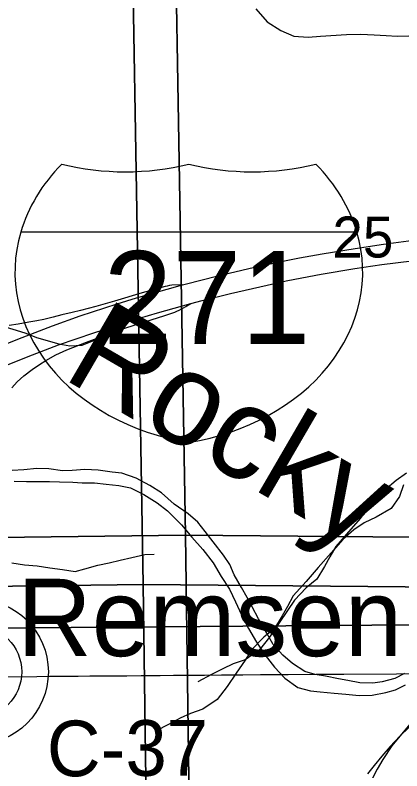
# Model space of a CAD drawing. Extents: x -21.1 to 50.3, y 0 to 22.1.
# Drawn here: x 3.648 to 4.043, y 16.75 to 17.521 of the extents above; entities that cross this region are included whole.
import ezdxf

# ---------------------------------------------------------------- set-up
doc = ezdxf.new("R2010")
doc.units = 0
for name, color, linetype in [('GM_X_County_Road', 7, 'Continuous'), ('GM_X_County_Road_Text', 7, 'Continuous'), ('GM_X_Interchange_Ramps', 7, 'Continuous'), ('GM_X_Interstate_Location', 7, 'Continuous'), ('GM_X_Interstate_Route', 7, 'Continuous'), ('GM_X_Interstate_Shield', 7, 'Continuous'), ('GM_X_Minor_River', 7, 'Continuous'), ('GM_X_Minor_River_Text', 7, 'Continuous'), ('GM_X_Section', 7, 'Continuous'), ('GM_X_Section_Text', 7, 'Continuous'), ('GM_X_Unincorporated', 7, 'Continuous'), ('GM_X_Unincorporated_Text', 7, 'Continuous')]:
    doc.layers.add(name, color=color, linetype=linetype)

msp = doc.modelspace()

# ---------------------------------------------------------------- linework, layer by layer
at = {"layer": 'GM_X_County_Road'}
msp.add_lwpolyline([(3.60407, 16.84586), (3.62709, 16.84576), (3.66992, 16.84606), (3.6828, 16.84615), (3.69493, 16.84624), (3.71218, 16.84639), (3.72411, 16.84648), (3.7516, 16.8467), (3.76201, 16.84678), (3.77641, 16.8469), (3.79598, 16.84706), (3.80957, 16.84717), (3.84103, 16.84742), (3.85847, 16.84757), (3.86964, 16.84765), (3.88026, 16.84774), (3.89826, 16.84788), (3.92649, 16.84811), (3.9551, 16.84834), (3.98353, 16.84847), (4.03715, 16.84872), (4.10821, 16.84905)], dxfattribs=at)
at = {"layer": 'GM_X_Interchange_Ramps'}
for points in [[(3.81878, 17.24585), (3.80785, 17.24557), (3.80553, 17.24523), (3.80307, 17.24473), (3.80106, 17.24427), (3.77746, 17.23782), (3.7493, 17.22942), (3.73041, 17.224), (3.71444, 17.21991), (3.70593, 17.21785), (3.69559, 17.21525), (3.6866, 17.21302), (3.67723, 17.2107), (3.66995, 17.20927), (3.66167, 17.20769), (3.65096, 17.20586), (3.64184, 17.20447)], [(3.64437, 17.14095), (3.65008, 17.14676), (3.65668, 17.15295), (3.66524, 17.15955), (3.67262, 17.16476), (3.67921, 17.1688), (3.68954, 17.17461), (3.70056, 17.17972), (3.72074, 17.18759), (3.75528, 17.20049), (3.79956, 17.21426), (3.81078, 17.218), (3.81749, 17.2212), (3.82207, 17.22378), (3.82325, 17.22445), (3.82736, 17.22676)]]:
    msp.add_lwpolyline(points, dxfattribs=at)
at = {"layer": 'GM_X_Interstate_Route'}
for points in [[(3.62204, 17.17927), (3.65518, 17.19235), (3.68617, 17.20417), (3.71411, 17.21421), (3.75209, 17.22656), (3.77161, 17.23265), (3.81878, 17.24585), (3.82284, 17.24698), (3.85329, 17.25487), (3.89216, 17.264), (3.91939, 17.26991), (3.93819, 17.27368), (3.9613, 17.2778), (3.99516, 17.28317), (4.024, 17.28765), (4.05445, 17.29158)], [(3.6366, 17.16302), (3.66132, 17.17276), (3.69228, 17.18468), (3.72816, 17.19694), (3.77488, 17.21182), (3.79315, 17.21729), (3.82736, 17.22676), (3.83877, 17.22991), (3.86778, 17.2371), (3.90532, 17.24567), (3.92442, 17.24996), (3.94059, 17.25322), (3.96031, 17.25704), (3.99481, 17.26262), (4.02223, 17.26661), (4.05274, 17.2705)]]:
    msp.add_lwpolyline(points, dxfattribs=at)
at = {"layer": 'GM_X_Interstate_Shield'}
msp.add_line((3.99688, 17.29964), (3.65351, 17.29964), dxfattribs=at)
msp.add_line((3.99688, 17.29964), (3.65351, 17.29964), dxfattribs=at)
for centre, start_param, end_param in [((3.86958, 17.25906), 2.47259, 2.911027), ((3.76033, 17.53899), 4.415841, 5.008937), ((3.89005, 17.53899), 4.415841, 5.008937), ((3.7808, 17.25906), 0.230566, 0.669003), ((3.86958, 17.25906), 2.911027, 4.511031), ((3.7808, 17.25906), 4.913747, 6.513751)]:
    msp.add_ellipse(centre, major_axis=(0.22195, 0), ratio=0.8, start_param=start_param, end_param=end_param, dxfattribs=at)
at = {"layer": 'GM_X_Minor_River'}
for points in [[(3.89365, 17.52776), (3.90522, 17.51467), (3.91914, 17.50572), (3.93234, 17.49982), (3.94713, 17.49884), (3.95968, 17.49979), (3.9863, 17.50166), (4.00074, 17.50183), (4.0144, 17.50124), (4.02655, 17.50068), (4.03793, 17.50012), (4.04971, 17.50032)], [(3.63415, 17.20424), (3.6489, 17.19984), (3.65872, 17.19665), (3.66967, 17.19231), (3.69236, 17.18588), (3.70372, 17.18381), (3.71626, 17.18438), (3.73002, 17.18987), (3.73777, 17.19963), (3.74402, 17.21055), (3.75371, 17.22332)], [(4.04549, 16.8491), (4.03558, 16.84385), (4.02266, 16.84051), (4.01316, 16.83905), (3.99989, 16.83952), (3.98738, 16.84187), (3.9779, 16.84344), (3.96464, 16.84618), (3.95403, 16.84815), (3.9438, 16.85124), (3.93095, 16.85929), (3.92114, 16.8677), (3.91135, 16.87876), (3.90497, 16.89018), (3.89634, 16.90503), (3.88997, 16.91721), (3.88472, 16.92673), (3.8791, 16.93701), (3.87159, 16.94995), (3.86711, 16.96022), (3.86072, 16.96975), (3.85018, 16.98347), (3.8419, 16.99415), (3.83438, 17.00368), (3.82457, 17.01208), (3.81021, 17.02204), (3.79739, 17.0335), (3.78529, 17.04116), (3.7713, 17.04845), (3.75691, 17.05347), (3.74705, 17.05467), (3.73265, 17.05666), (3.71899, 17.0575), (3.70608, 17.05644), (3.69622, 17.05612), (3.68219, 17.05811), (3.67005, 17.05856), (3.65676, 17.05712), (3.64499, 17.05644)], [(4.04753, 17.05349), (4.03699, 17.04616), (4.02572, 17.03656), (4.01375, 17.02277), (4.00064, 17.00783), (3.98828, 16.99366), (3.97518, 16.97872), (3.96923, 16.96803), (3.96365, 16.95848), (3.95583, 16.9455), (3.94493, 16.93665), (3.93294, 16.924), (3.92585, 16.9133), (3.9169, 16.89992), (3.90757, 16.88616), (3.89748, 16.87315), (3.8828, 16.86313), (3.87033, 16.85882), (3.85977, 16.85377), (3.84846, 16.84796), (3.83451, 16.8406)], [(3.64682, 17.04542), (3.65933, 17.04497), (3.66996, 17.04528), (3.68286, 17.0452), (3.69311, 17.04476), (3.70676, 17.0443), (3.71625, 17.04386), (3.72877, 17.04379), (3.7409, 17.04257), (3.75379, 17.04097), (3.76554, 17.03862), (3.77916, 17.03171), (3.79276, 17.02328), (3.80334, 17.01525), (3.81766, 17.00075), (3.8282, 16.98816), (3.8395, 16.97557), (3.85004, 16.96222), (3.8583, 16.94814), (3.86656, 16.93519), (3.87293, 16.92225), (3.87891, 16.90893), (3.88603, 16.89485), (3.89429, 16.88114), (3.90331, 16.86781), (3.91271, 16.85561), (3.92327, 16.84416), (3.93648, 16.83459), (3.94936, 16.83148), (3.95922, 16.83028), (3.97364, 16.82905), (3.98539, 16.82784), (3.99904, 16.82662), (4.01233, 16.82692), (4.02638, 16.82949), (4.03627, 16.83246), (4.04655, 16.83733)], [(4.04439, 17.04173), (4.04035, 17.02992), (4.03176, 17.01769), (4.01631, 17.00879), (4.00424, 17.00297), (3.9937, 16.99565), (3.98244, 16.98604), (3.97046, 16.97225), (3.95735, 16.95731), (3.94499, 16.94314), (3.93189, 16.9282), (3.92594, 16.91751), (3.92036, 16.90797), (3.91254, 16.89498), (3.90164, 16.88613), (3.88965, 16.87348), (3.88256, 16.86278), (3.87361, 16.84941), (3.86428, 16.83565), (3.85419, 16.82263), (3.83951, 16.81261), (3.82705, 16.8083), (3.81649, 16.80326), (3.80517, 16.79744), (3.79122, 16.79008)], [(3.6444, 16.96195), (3.65734, 16.96007), (3.67028, 16.95894), (3.68322, 16.95706), (3.69616, 16.95517), (3.7091, 16.95329), (3.71899, 16.95596), (3.7323, 16.95978), (3.74371, 16.96208), (3.75512, 16.96475), (3.76691, 16.96743), (3.78022, 16.97049), (3.78973, 16.97088)], [(4.05097, 16.79715), (4.03925, 16.78341), (4.03244, 16.77501), (4.02339, 16.76128), (4.01735, 16.75137), (4.0117, 16.73995)], [(4.05004, 16.79435), (4.04058, 16.78518), (4.03074, 16.77449), (4.02242, 16.76457), (4.01449, 16.75503), (4.00768, 16.74663)]]:
    msp.add_lwpolyline(points, dxfattribs=at)
at = {"layer": 'GM_X_Section'}
for points in [[(2.7666, 18.00853), (3.80452, 18.01477), (3.82173, 16.99041), (2.77975, 16.9773), (2.7786, 17.02922), (2.76737, 17.95698)], [(3.80452, 18.01477), (4.83425, 17.98542), (4.84683, 16.96859), (4.43354, 16.98495), (3.82173, 16.99041)], [(2.72331, 17.95801), (3.76124, 17.96425), (3.77844, 16.93989), (2.73646, 16.92678), (2.73531, 16.9787), (2.72408, 17.90647)], [(3.76124, 17.96425), (4.79096, 17.9349), (4.80354, 16.91807), (4.39025, 16.93443), (3.77844, 16.93989)], [(3.48086, 17.90781), (4.50289, 17.92975), (4.49435, 16.93023), (4.49436, 16.90218), (3.4856, 16.89423)], [(3.82173, 16.99041), (3.83586, 15.97019), (2.77838, 15.96075), (2.77727, 16.00736), (2.77975, 16.9773)], [(4.84683, 16.96859), (4.86162, 15.95861), (3.83586, 15.97019), (3.82173, 16.99041), (4.43354, 16.98495)], [(3.77844, 16.93989), (3.79257, 15.91968), (2.73509, 15.91023), (2.73398, 15.95684), (2.73646, 16.92678)], [(4.80354, 16.91807), (4.81833, 15.90809), (3.79257, 15.91968), (3.77844, 16.93989), (4.39025, 16.93443)], [(4.49436, 16.90218), (4.49511, 15.90479), (3.50758, 15.88397), (3.48674, 15.88357), (3.4856, 16.89423)]]:
    msp.add_lwpolyline(points, close=True, dxfattribs=at)
at = {"layer": 'GM_X_Unincorporated'}
for radius in [0.0744, 0.04716]:
    msp.add_circle((3.60738, 16.85075), radius, dxfattribs=at)

# ---------------------------------------------------------------- texts
at = {"layer": 'GM_X_County_Road_Text'}
msp.add_text('C-37', height=0.056818, rotation=0.3429, dxfattribs=at).set_placement((3.6804, 16.74393))
at = {"layer": 'GM_X_Interstate_Location'}
for s in ['-', '.', ',']:
    msp.add_text(s, height=0.000189, dxfattribs=at).set_placement((3.82517, 17.23296))
msp.add_text('271', height=0.000189, rotation=0.00001, dxfattribs=at).set_placement((3.76731, 17.19376))
at = {"layer": 'GM_X_Interstate_Shield'}
msp.add_text('271', height=0.094697, dxfattribs=at).set_placement((3.73798, 17.18571))
at = {"layer": 'GM_X_Minor_River_Text'}
msp.add_text('Rocky ', height=0.094721, rotation=329.8291, dxfattribs=at).set_placement((3.69447, 17.15146))
at = {"layer": 'GM_X_Section_Text'}
msp.add_text('25', height=0.041856, rotation=0.00001, dxfattribs=at).set_placement((3.97179, 17.2739))
at = {"layer": 'GM_X_Unincorporated_Text'}
msp.add_text('Remsen Corners', height=0.0789773, rotation=0.00001, dxfattribs=at).set_placement((3.64981, 16.86677))

doc.saveas('drawing.dxf')
